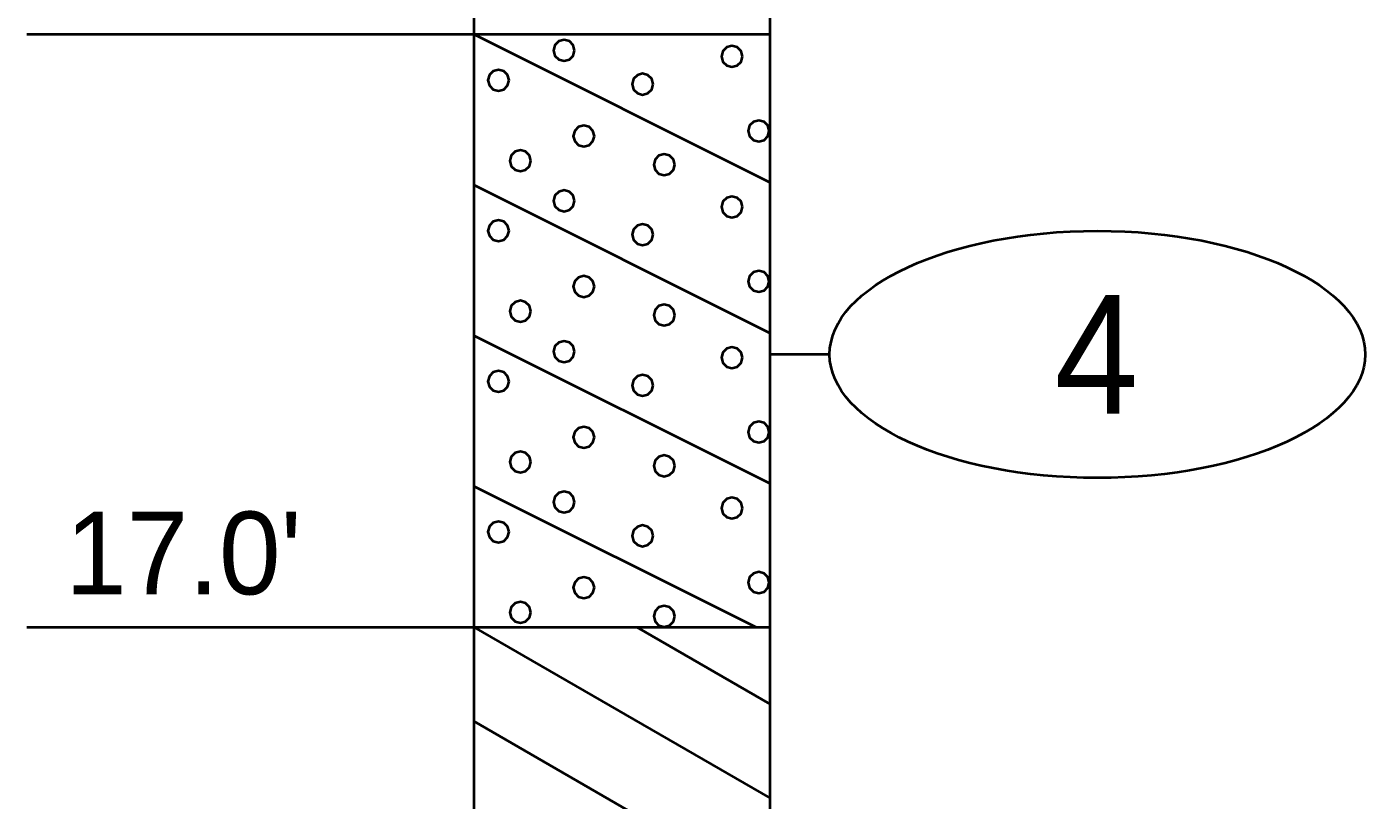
# Model space of a CAD drawing. Extents: x -76 to 974, y -1080 to -735.
# Drawn here: x -43.43 to -32.15, y -784.27 to -777.74 of the extents above; entities that cross this region are included whole.
import ezdxf
from ezdxf.enums import TextEntityAlignment as Align

# ---------------------------------------------------------------- set-up
doc = ezdxf.new("R2010")
doc.units = 0
doc.header["$LTSCALE"] = 0.36
doc.layers.add('27', color=7, linetype='Continuous', lineweight=40)

msp = doc.modelspace()

# ---------------------------------------------------------------- linework, layer by layer
at = {"layer": '27'}
for p, q in [((-37.1667, -777.8053), (-37.1667, -765.7164)), ((-39.6667, -765.8053), (-39.6667, -777.8053)), ((-43.4341, -777.8053), (-39.6668, -777.8053)), ((-39.6667, -777.8053), (-37.1667, -777.8053)), ((-39.6667, -777.8053), (-37.1667, -779.0553)), ((-39.6667, -777.8053), (-39.6667, -782.8053)), ((-37.1667, -782.8053), (-37.1667, -777.8053)), ((-39.6667, -779.0753), (-37.1667, -780.3253)), ((-39.6667, -780.3453), (-37.1667, -781.5953)), ((-36.6667, -780.5053), (-37.1667, -780.5053)), ((-39.6667, -781.6153), (-37.2867, -782.8053)), ((-43.4341, -782.8053), (-39.6668, -782.8053)), ((-39.6667, -782.8053), (-37.1667, -782.8053)), ((-39.6667, -782.8053), (-37.1667, -784.2487)), ((-39.6667, -782.8053), (-39.6667, -787.8053)), ((-38.2919, -782.8053), (-37.1667, -783.4549)), ((-38.2919, -782.8053), (-37.1667, -783.4549)), ((-37.1667, -787.8053), (-37.1667, -782.8053)), ((-39.6667, -783.599), (-37.1667, -785.0424)), ((-39.6667, -783.599), (-37.1667, -785.0424))]:
    msp.add_line(p, q, dxfattribs=at)
for points in [[(-38.816, -777.9416), (-38.8279, -777.8972), (-38.8605, -777.8646), (-38.9049, -777.8527), (-38.9494, -777.8646), (-38.9819, -777.8972), (-38.9938, -777.9416), (-38.9819, -777.9861), (-38.9494, -778.0186), (-38.9049, -778.0305), (-38.8605, -778.0186), (-38.8279, -777.9861)], [(-37.4012, -777.9925), (-37.4131, -777.9481), (-37.4456, -777.9155), (-37.4901, -777.9036), (-37.5345, -777.9155), (-37.5671, -777.9481), (-37.579, -777.9925), (-37.5671, -778.037), (-37.5345, -778.0695), (-37.4901, -778.0814), (-37.4456, -778.0695), (-37.4131, -778.037)], [(-39.3691, -778.1934), (-39.381, -778.1489), (-39.4136, -778.1164), (-39.458, -778.1045), (-39.5025, -778.1164), (-39.535, -778.1489), (-39.5469, -778.1934), (-39.535, -778.2378), (-39.5025, -778.2704), (-39.458, -778.2823), (-39.4136, -778.2704), (-39.381, -778.2378)], [(-38.1538, -778.2264), (-38.1657, -778.182), (-38.1982, -778.1495), (-38.2427, -778.1375), (-38.2871, -778.1495), (-38.3197, -778.182), (-38.3316, -778.2264), (-38.3197, -778.2709), (-38.2871, -778.3034), (-38.2427, -778.3153), (-38.1982, -778.3034), (-38.1657, -778.2709)], [(-38.6496, -778.6638), (-38.6615, -778.6193), (-38.694, -778.5868), (-38.7385, -778.5749), (-38.7829, -778.5868), (-38.8155, -778.6193), (-38.8274, -778.6638), (-38.8155, -778.7082), (-38.7829, -778.7408), (-38.7385, -778.7527), (-38.694, -778.7408), (-38.6615, -778.7082)], [(-37.1749, -778.6205), (-37.1868, -778.5761), (-37.2194, -778.5436), (-37.2638, -778.5316), (-37.3083, -778.5436), (-37.3408, -778.5761), (-37.3527, -778.6205), (-37.3408, -778.665), (-37.3083, -778.6975), (-37.2638, -778.7094), (-37.2194, -778.6975), (-37.1868, -778.665)], [(-39.1848, -778.8723), (-39.1967, -778.8278), (-39.2292, -778.7953), (-39.2737, -778.7834), (-39.3181, -778.7953), (-39.3507, -778.8278), (-39.3626, -778.8723), (-39.3507, -778.9167), (-39.3181, -778.9492), (-39.2737, -778.9612), (-39.2292, -778.9492), (-39.1967, -778.9167)], [(-37.972, -778.9053), (-37.9839, -778.8609), (-38.0164, -778.8283), (-38.0609, -778.8164), (-38.1053, -778.8283), (-38.1379, -778.8609), (-38.1498, -778.9053), (-38.1379, -778.9498), (-38.1053, -778.9823), (-38.0609, -778.9942), (-38.0164, -778.9823), (-37.9839, -778.9498)], [(-38.8161, -779.2104), (-38.828, -779.166), (-38.8606, -779.1334), (-38.905, -779.1215), (-38.9495, -779.1334), (-38.982, -779.166), (-38.9939, -779.2104), (-38.982, -779.2549), (-38.9495, -779.2874), (-38.905, -779.2993), (-38.8606, -779.2874), (-38.828, -779.2549)], [(-37.4012, -779.2613), (-37.4131, -779.2168), (-37.4456, -779.1843), (-37.4901, -779.1724), (-37.5345, -779.1843), (-37.5671, -779.2168), (-37.579, -779.2613), (-37.5671, -779.3057), (-37.5345, -779.3383), (-37.4901, -779.3502), (-37.4456, -779.3383), (-37.4131, -779.3057)], [(-39.3691, -779.4621), (-39.381, -779.4177), (-39.4136, -779.3851), (-39.458, -779.3732), (-39.5025, -779.3851), (-39.535, -779.4177), (-39.5469, -779.4621), (-39.535, -779.5066), (-39.5025, -779.5391), (-39.458, -779.551), (-39.4136, -779.5391), (-39.381, -779.5066)], [(-38.1538, -779.4952), (-38.1657, -779.4507), (-38.1982, -779.4182), (-38.2427, -779.4063), (-38.2871, -779.4182), (-38.3197, -779.4507), (-38.3316, -779.4952), (-38.3197, -779.5396), (-38.2871, -779.5722), (-38.2427, -779.5841), (-38.1982, -779.5722), (-38.1657, -779.5396)], [(-37.1749, -779.8893), (-37.1868, -779.8448), (-37.2194, -779.8123), (-37.2638, -779.8004), (-37.3083, -779.8123), (-37.3408, -779.8448), (-37.3527, -779.8893), (-37.3408, -779.9337), (-37.3083, -779.9663), (-37.2638, -779.9782), (-37.2194, -779.9663), (-37.1868, -779.9337)], [(-38.6496, -779.9325), (-38.6615, -779.888), (-38.694, -779.8555), (-38.7385, -779.8436), (-38.7829, -779.8555), (-38.8155, -779.888), (-38.8274, -779.9325), (-38.8155, -779.9769), (-38.7829, -780.0095), (-38.7385, -780.0214), (-38.694, -780.0095), (-38.6615, -779.9769)], [(-39.1848, -780.141), (-39.1967, -780.0965), (-39.2292, -780.064), (-39.2737, -780.0521), (-39.3181, -780.064), (-39.3507, -780.0965), (-39.3626, -780.141), (-39.3507, -780.1854), (-39.3181, -780.218), (-39.2737, -780.2299), (-39.2292, -780.218), (-39.1967, -780.1854)], [(-37.972, -780.174), (-37.9839, -780.1296), (-38.0164, -780.097), (-38.0609, -780.0851), (-38.1053, -780.097), (-38.1379, -780.1296), (-38.1498, -780.174), (-38.1379, -780.2185), (-38.1053, -780.251), (-38.0609, -780.2629), (-38.0164, -780.251), (-37.9839, -780.2185)], [(-38.816, -780.4816), (-38.8279, -780.4372), (-38.8605, -780.4046), (-38.9049, -780.3927), (-38.9494, -780.4046), (-38.9819, -780.4372), (-38.9938, -780.4816), (-38.9819, -780.5261), (-38.9494, -780.5586), (-38.9049, -780.5705), (-38.8605, -780.5586), (-38.8279, -780.5261)], [(-37.4012, -780.5325), (-37.4131, -780.4881), (-37.4456, -780.4555), (-37.4901, -780.4436), (-37.5345, -780.4555), (-37.5671, -780.4881), (-37.579, -780.5325), (-37.5671, -780.577), (-37.5345, -780.6095), (-37.4901, -780.6214), (-37.4456, -780.6095), (-37.4131, -780.577)], [(-39.3691, -780.7334), (-39.381, -780.6889), (-39.4136, -780.6564), (-39.458, -780.6445), (-39.5025, -780.6564), (-39.535, -780.6889), (-39.5469, -780.7334), (-39.535, -780.7778), (-39.5025, -780.8104), (-39.458, -780.8223), (-39.4136, -780.8104), (-39.381, -780.7778)], [(-38.1538, -780.7664), (-38.1657, -780.722), (-38.1982, -780.6895), (-38.2427, -780.6775), (-38.2871, -780.6895), (-38.3197, -780.722), (-38.3316, -780.7664), (-38.3197, -780.8109), (-38.2871, -780.8434), (-38.2427, -780.8553), (-38.1982, -780.8434), (-38.1657, -780.8109)], [(-38.6496, -781.2038), (-38.6615, -781.1593), (-38.694, -781.1268), (-38.7385, -781.1149), (-38.7829, -781.1268), (-38.8155, -781.1593), (-38.8274, -781.2038), (-38.8155, -781.2482), (-38.7829, -781.2808), (-38.7385, -781.2927), (-38.694, -781.2808), (-38.6615, -781.2482)], [(-37.1749, -781.1605), (-37.1868, -781.1161), (-37.2194, -781.0836), (-37.2638, -781.0716), (-37.3083, -781.0836), (-37.3408, -781.1161), (-37.3527, -781.1605), (-37.3408, -781.205), (-37.3083, -781.2375), (-37.2638, -781.2494), (-37.2194, -781.2375), (-37.1868, -781.205)], [(-39.1848, -781.4123), (-39.1967, -781.3678), (-39.2292, -781.3353), (-39.2737, -781.3234), (-39.3181, -781.3353), (-39.3507, -781.3678), (-39.3626, -781.4123), (-39.3507, -781.4567), (-39.3181, -781.4892), (-39.2737, -781.5012), (-39.2292, -781.4892), (-39.1967, -781.4567)], [(-37.972, -781.4453), (-37.9839, -781.4009), (-38.0164, -781.3683), (-38.0609, -781.3564), (-38.1053, -781.3683), (-38.1379, -781.4009), (-38.1498, -781.4453), (-38.1379, -781.4898), (-38.1053, -781.5223), (-38.0609, -781.5342), (-38.0164, -781.5223), (-37.9839, -781.4898)], [(-38.8161, -781.7504), (-38.828, -781.706), (-38.8606, -781.6734), (-38.905, -781.6615), (-38.9495, -781.6734), (-38.982, -781.706), (-38.9939, -781.7504), (-38.982, -781.7949), (-38.9495, -781.8274), (-38.905, -781.8393), (-38.8606, -781.8274), (-38.828, -781.7949)], [(-37.4012, -781.8013), (-37.4131, -781.7568), (-37.4456, -781.7243), (-37.4901, -781.7124), (-37.5345, -781.7243), (-37.5671, -781.7568), (-37.579, -781.8013), (-37.5671, -781.8457), (-37.5345, -781.8783), (-37.4901, -781.8902), (-37.4456, -781.8783), (-37.4131, -781.8457)], [(-39.3691, -782.0021), (-39.381, -781.9577), (-39.4136, -781.9251), (-39.458, -781.9132), (-39.5025, -781.9251), (-39.535, -781.9577), (-39.5469, -782.0021), (-39.535, -782.0466), (-39.5025, -782.0791), (-39.458, -782.091), (-39.4136, -782.0791), (-39.381, -782.0466)], [(-38.1538, -782.0352), (-38.1657, -781.9907), (-38.1982, -781.9582), (-38.2427, -781.9463), (-38.2871, -781.9582), (-38.3197, -781.9907), (-38.3316, -782.0352), (-38.3197, -782.0796), (-38.2871, -782.1122), (-38.2427, -782.1241), (-38.1982, -782.1122), (-38.1657, -782.0796)], [(-38.6496, -782.4725), (-38.6615, -782.428), (-38.694, -782.3955), (-38.7385, -782.3836), (-38.7829, -782.3955), (-38.8155, -782.428), (-38.8274, -782.4725), (-38.8155, -782.5169), (-38.7829, -782.5495), (-38.7385, -782.5614), (-38.694, -782.5495), (-38.6615, -782.5169)], [(-37.1749, -782.4293), (-37.1868, -782.3848), (-37.2194, -782.3523), (-37.2638, -782.3404), (-37.3083, -782.3523), (-37.3408, -782.3848), (-37.3527, -782.4293), (-37.3408, -782.4737), (-37.3083, -782.5063), (-37.2638, -782.5182), (-37.2194, -782.5063), (-37.1868, -782.4737)], [(-39.1848, -782.681), (-39.1967, -782.6365), (-39.2292, -782.604), (-39.2737, -782.5921), (-39.3181, -782.604), (-39.3507, -782.6365), (-39.3626, -782.681), (-39.3507, -782.7254), (-39.3181, -782.758), (-39.2737, -782.7699), (-39.2292, -782.758), (-39.1967, -782.7254)], [(-37.972, -782.714), (-37.9839, -782.6696), (-38.0164, -782.637), (-38.0609, -782.6251), (-38.1053, -782.637), (-38.1379, -782.6696), (-38.1498, -782.714), (-38.1379, -782.7585), (-38.1053, -782.791), (-38.0609, -782.8029), (-38.0164, -782.791), (-37.9839, -782.7585)]]:
    msp.add_lwpolyline(points, close=True, dxfattribs=at)
msp.add_ellipse((-34.4093, -780.5053), major_axis=(2.2574, 0), ratio=0.461538, dxfattribs=at)

# ---------------------------------------------------------------- texts
at = {"layer": '27', "width": 0.95}
msp.add_text('4', height=1, dxfattribs=at).set_placement((-34.4167, -781.0053), align=Align.CENTER)
at = {"layer": '27'}
msp.add_text("17.0'", height=0.6976, dxfattribs=at).set_placement((-43.1101, -782.5289))

doc.saveas('drawing.dxf')
